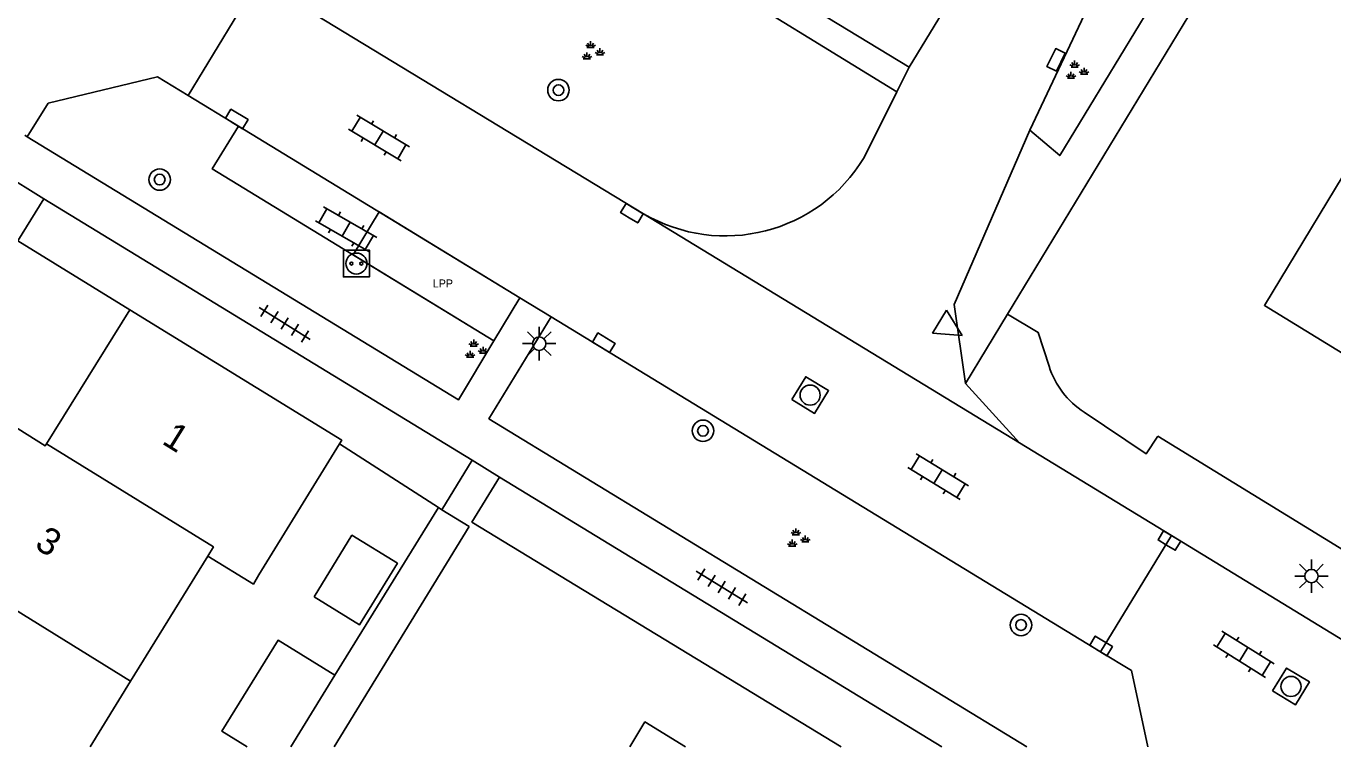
# Model space of a CAD drawing. Extents: x 136000 to 141014, y 402000 to 403500.
# Drawn here: x 137983.69 to 138032.53, y 402000 to 402026.92 of the extents above; entities that cross this region are included whole.
import ezdxf

# ---------------------------------------------------------------- set-up
doc = ezdxf.new("R2010")
doc.units = 0
for name, color, linetype in [('bp-grn-parkeervak', 7, 'Continuous'), ('gg-afsc-erfafscheiding', 7, 'Continuous'), ('gg-afsc-hekwerk', 7, 'Continuous'), ('gg-afsc-muur', 7, 'Continuous'), ('gg-anno-huisnummerreeks BGT', 7, 'Continuous'), ('gg-bbg-gedigitaliseerde bebouwing', 7, 'Continuous'), ('gg-bbg-gedigitaliseerde bijgebouw', 7, 'Continuous'), ('gg-bbg-hoofdgebouw', 7, 'Continuous'), ('gg-bbg-luifel en loopbrug', 7, 'Continuous'), ('gg-bbg-tussenscheiding', 7, 'Continuous'), ('gg-knt-verharding', 7, 'Continuous'), ('gg-knt-verharding nz', 7, 'Continuous'), ('gt-grn-groengrens', 7, 'Continuous'), ('gt-grn-weggrens', 7, 'Continuous'), ('gt-symb-boom', 7, 'Continuous'), ('gt-symb-groenvak', 7, 'Continuous'), ('gt-symb-klinker verharding', 7, 'Continuous'), ('gt-symb-kolk', 7, 'Continuous'), ('gt-symb-laadpunt elektrisch vervoer', 7, 'Continuous'), ('gt-symb-lichtmast', 7, 'Continuous'), ('gt-symb-rioolschacht', 7, 'Continuous'), ('gt-symb-tegel verharding', 7, 'Continuous'), ('gt-symb-waterafsluiter', 7, 'Continuous'), ('kenmerkpunt laadpunt parkeerplaats', 7, 'Continuous')]:
    doc.layers.add(name, color=color, linetype=linetype)

# ---------------------------------------------------------------- blocks, each defined once
blk = doc.blocks.new('gt0-KL1')
at = {"layer": 'gt-symb-klinker verharding'}
for p, q in [((-1.15, 0.3), (1.15, 0.3)), ((-1, -0.3), (-1, 0.3)), ((-0.5, 0.3), (-0.5, 0.45)), ((0, -0.3), (0, 0.3)), ((0.5, 0.3), (0.5, 0.45)), ((1, -0.3), (1, 0.3)), ((-1.15, -0.3), (1.15, -0.3)), ((-0.5, -0.45), (-0.5, -0.3)), ((0.5, -0.45), (0.5, -0.3))]:
    blk.add_line(p, q, dxfattribs=at)
blk = doc.blocks.new('gt0-WAFSL')
at = {"layer": 'gt-symb-waterafsluiter'}
for p, q in [((-0.5, -0.333), (0, 0.667)), ((0, 0.667), (0.5, -0.333)), ((0.5, -0.333), (-0.5, -0.333))]:
    blk.add_line(p, q, dxfattribs=at)
blk = doc.blocks.new('gt0-BOOM')
at = {"layer": 'gt-symb-boom'}
for radius in [0.4, 0.2]:
    blk.add_circle((0, 0), radius, dxfattribs=at)
blk = doc.blocks.new('gt0-KOLK')
at = {"layer": 'gt-symb-kolk'}
blk.add_lwpolyline([(0, 0), (0.375, 0), (0.375, 0.4), (-0.375, 0.4), (-0.375, 0), (0, 0)], dxfattribs=at)
blk = doc.blocks.new('gt0-RS')
at = {"layer": 'gt-symb-rioolschacht'}
blk.add_lwpolyline([(-0.5, -0.5), (0.5, -0.5), (0.5, 0.5), (-0.5, 0.5)], close=True, dxfattribs=at)
blk.add_circle((0, 0), 0.375, dxfattribs=at)
blk = doc.blocks.new('gt0-LMAST')
at = {"layer": 'gt-symb-lichtmast'}
for p, q in [((-0.005, 0.246), (-0.005, 0.621)), ((-0.182, 0.173), (-0.447, 0.438)), ((0.172, 0.173), (0.437, 0.438)), ((-0.255, -0.004), (-0.63, -0.004)), ((-0.182, -0.181), (-0.447, -0.446)), ((-0.005, -0.254), (-0.005, -0.629)), ((0.437, -0.446), (0.172, -0.181)), ((0.245, -0.004), (0.62, -0.004))]:
    blk.add_line(p, q, dxfattribs=at)
blk.add_circle((-0.005, -0.004), 0.25, dxfattribs=at)
blk = doc.blocks.new('gt0-GRVAK')
at = {"layer": 'gt-symb-groenvak'}
for p, q in [((-0.11, 0.189), (-0.228, 0.24)), ((-0.182, 0.153), (0.088, 0.153)), ((-0.091, 0.211), (-0.156, 0.322)), ((-0.047, 0.214), (-0.047, 0.393)), ((-0.004, 0.211), (0.061, 0.322)), ((0.015, 0.189), (0.133, 0.24)), ((0.262, -0.052), (0.197, 0.059)), ((0.305, -0.049), (0.305, 0.13)), ((0.349, -0.052), (0.414, 0.059)), ((-0.245, -0.228), (-0.363, -0.177)), ((-0.318, -0.264), (-0.047, -0.264)), ((-0.226, -0.206), (-0.291, -0.095)), ((-0.183, -0.203), (-0.183, -0.024)), ((-0.139, -0.206), (-0.074, -0.095)), ((-0.12, -0.228), (-0.002, -0.177)), ((0.243, -0.074), (0.125, -0.023)), ((0.17, -0.11), (0.441, -0.11)), ((0.368, -0.074), (0.486, -0.023))]:
    blk.add_line(p, q, dxfattribs=at)
blk = doc.blocks.new('gt0-TEG1')
at = {"layer": 'gt-symb-tegel verharding'}
for p, q in [((-1.125, 0), (1.125, 0)), ((-0.9, -0.25), (-0.9, 0.25)), ((-0.45, -0.25), (-0.45, 0.25)), ((0, -0.25), (0, 0.25)), ((0.45, -0.25), (0.45, 0.25)), ((0.9, -0.25), (0.9, 0.25))]:
    blk.add_line(p, q, dxfattribs=at)
blk = doc.blocks.new('gt0-LEV')
at = {"layer": 'gt-symb-laadpunt elektrisch vervoer'}
blk.add_lwpolyline([(-0.486, 0.501), (0.486, 0.501), (0.486, -0.499), (-0.486, -0.499)], close=True, dxfattribs=at)
for centre, radius in [((0, 0), 0.393), ((-0.186, 0), 0.0566), ((0.186, 0), 0.0566)]:
    blk.add_circle(centre, radius, dxfattribs=at)

msp = doc.modelspace()

# ---------------------------------------------------------------- linework, layer by layer
at = {"layer": 'bp-grn-parkeervak'}
msp.add_lwpolyline([(138002.139, 402016.778), (137996.882, 402019.981), (137995.909, 402018.379), (138001.167, 402015.167), (138002.139, 402016.778)], dxfattribs=at)
at = {"layer": 'gg-afsc-erfafscheiding'}
msp.add_line((137999.101, 402008.936), (137995.236, 402002.672), dxfattribs=at)
at = {"layer": 'gg-afsc-hekwerk'}
for p, q in [((137999.101, 402008.936), (137999.228, 402008.857)), ((137999.228, 402008.857), (138000.251, 402008.226))]:
    msp.add_line(p, q, dxfattribs=at)
at = {"layer": 'gg-afsc-muur'}
for p, q in [((137999.101, 402008.936), (137995.408, 402011.323)), ((137995.211, 402000), (138000.251, 402008.226))]:
    msp.add_line(p, q, dxfattribs=at)
at = {"layer": 'gg-bbg-gedigitaliseerde bebouwing'}
for p, q in [((137995.408, 402011.323), (137992.394, 402006.421)), ((137990.483, 402007.129), (137987.598, 402002.45)), ((137986.087, 402000), (137987.598, 402002.45))]:
    msp.add_line(p, q, dxfattribs=at)
msp.add_lwpolyline([(137992.394, 402006.421), (137992.184, 402006.08), (137990.483, 402007.129)], dxfattribs=at)
at = {"layer": 'gg-bbg-gedigitaliseerde bijgebouw'}
msp.add_line((137993.588, 402000), (137995.236, 402002.672), dxfattribs=at)
for points in [[(137994.453, 402005.609), (137995.87, 402007.907), (137997.572, 402006.857), (137996.155, 402004.559), (137994.453, 402005.609)], [(137991.95, 402000), (137991.008, 402000.581), (137993.108, 402003.985), (137995.236, 402002.672)]]:
    msp.add_lwpolyline(points, dxfattribs=at)
at = {"layer": 'gg-bbg-hoofdgebouw'}
msp.add_line((137984.455, 402011.318), (137987.57, 402016.325), dxfattribs=at)
for points in [[(138033.777, 402022.76), (138029.971, 402016.49), (138035.381, 402013.18), (138034.861, 402012.33), (138041.881, 402008.07), (138043.647, 402010.988)], [(137987.57, 402016.325), (137995.486, 402011.45), (137995.408, 402011.323)], [(137979.657, 402007.348), (137982.717, 402012.299), (137984.41, 402011.246), (137984.455, 402011.318)]]:
    msp.add_lwpolyline(points, dxfattribs=at)
at = {"layer": 'gg-bbg-luifel en loopbrug'}
msp.add_lwpolyline([(138006.252, 402000), (138006.821, 402000.93), (138008.342, 402000)], dxfattribs=at)
at = {"layer": 'gg-bbg-tussenscheiding'}
msp.add_line((137979.657, 402007.348), (137987.598, 402002.45), dxfattribs=at)
msp.add_lwpolyline([(137984.455, 402011.318), (137990.693, 402007.47), (137990.483, 402007.129)], dxfattribs=at)
at = {"layer": 'gg-knt-verharding'}
for p, q in [((138020.373, 402016.159), (138090.381, 402131.47)), ((137989.746, 402024.328), (137992.383, 402028.658)), ((137992.383, 402028.658), (138006.77, 402019.914)), ((138023.731, 402028.379), (138021.202, 402023.041)), ((138016.701, 402025.39), (138017.936, 402027.428)), ((138016.237, 402024.462), (138016.701, 402025.39)), ((137988.599, 402025.027), (137989.746, 402024.328)), ((137989.746, 402024.328), (137991.625, 402023.184)), ((138015.011, 402022.01), (138016.237, 402024.462)), ((137983.737, 402022.793), (137983.648, 402022.852)), ((137982.793, 402021.44), (137984.35, 402020.466)), ((137984.35, 402020.466), (137983.381, 402018.905)), ((137984.35, 402020.466), (138000.358, 402010.705)), ((138001.167, 402015.167), (138002.139, 402016.778)), ((138002.139, 402016.778), (138003.32, 402016.058)), ((138003.32, 402016.058), (138023.843, 402003.554)), ((138018.801, 402013.57), (138020.373, 402016.159)), ((138020.821, 402011.36), (138018.801, 402013.57)), ((138026.496, 402007.896), (138020.821, 402011.36)), ((138000.358, 402010.705), (138001.383, 402010.08)), ((138001.383, 402010.08), (138017.914, 402000)), ((138023.843, 402003.554), (138026.496, 402007.896)), ((138037.725, 402001.042), (138026.496, 402007.896)), ((138023.843, 402003.554), (138025.002, 402002.848)), ((138025.002, 402002.848), (138025.619, 402000))]:
    msp.add_line(p, q, dxfattribs=at)
for points in [[(138016.701, 402025.39), (137993.613, 402039.402), (137987.434, 402031.667)], [(138025.685, 402027.612), (138022.321, 402022.085), (138021.202, 402023.041)], [(137988.599, 402025.027), (137984.522, 402024.04), (137983.737, 402022.793)], [(137991.625, 402023.184), (137990.65, 402021.59), (138001.167, 402015.167)], [(138001.167, 402015.167), (137999.854, 402012.965), (137983.737, 402022.793)], [(138021.202, 402023.041), (138018.38, 402016.528), (138018.801, 402013.57)], [(138003.32, 402016.058), (138000.99, 402012.255), (138021.092, 402000)], [(138020.373, 402016.159), (138021.519, 402015.484), (138021.925, 402014.219)], [(138023.235, 402012.505), (138025.548, 402010.942), (138025.99, 402011.61)]]:
    msp.add_lwpolyline(points, dxfattribs=at)
for centre, radius, start, end in [((138009.828, 402025.141), 6.055, 239.6704, 328.8695), ((138024.908, 402015.141), 3.122, 197.1802, 237.6007)]:
    msp.add_arc(centre, radius, start, end, dxfattribs=at)
at = {"layer": 'gg-knt-verharding nz'}
msp.add_line((137991.625, 402023.184), (138002.139, 402016.778), dxfattribs=at)
at = {"layer": 'gt-grn-groengrens'}
for p, q in [((137987.57, 402016.325), (137983.381, 402018.905)), ((138025.99, 402011.61), (138044.85, 402000)), ((138000.358, 402010.705), (137999.228, 402008.857))]:
    msp.add_line(p, q, dxfattribs=at)
for points in [[(137988.339, 402031.117), (137993.701, 402038.297), (138016.237, 402024.462)], [(138001.383, 402010.08), (138000.354, 402008.397), (138014.151, 402000)]]:
    msp.add_lwpolyline(points, dxfattribs=at)
at = {"layer": 'gt-grn-weggrens'}
msp.add_line((138006.77, 402019.914), (138020.821, 402011.36), dxfattribs=at)

# ---------------------------------------------------------------- block references
at = {"layer": 'gt-symb-boom'}
for p in [(138003.588, 402024.531), (137988.683, 402021.191), (138008.99, 402011.806), (138020.876, 402004.551)]:
    msp.add_blockref('gt0-BOOM', p, dxfattribs=at)
at = {"layer": 'gt-symb-groenvak'}
for p in [(138004.835, 402025.965), (138022.927, 402025.24), (138000.467, 402014.818), (138012.508, 402007.766)]:
    msp.add_blockref('gt0-GRVAK', p, dxfattribs=at)
at = {"layer": 'gt-symb-klinker verharding'}
for p, rotation in [((137996.878, 402022.743), -31.00306752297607), ((137995.653, 402019.34), -29.951082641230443), ((138017.779, 402010.093), -31.337205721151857), ((138029.199, 402003.453), -32.08436154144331)]:
    msp.add_blockref('gt0-KL1', p, dxfattribs=dict(at, rotation=rotation))
at = {"layer": 'gt-symb-kolk'}
for p, rotation in [((138022.368, 402025.573), 64.10085101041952), ((137991.46, 402023.283), -31.337205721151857), ((138006.229, 402019.765), -31.33720572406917), ((138005.177, 402014.926), -31.337205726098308), ((138026.318, 402007.536), -31.33720572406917), ((138023.765, 402003.6), -31.337205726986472)]:
    msp.add_blockref('gt0-KOLK', p, dxfattribs=dict(at, rotation=rotation))
at = {"layer": 'gt-symb-laadpunt elektrisch vervoer'}
msp.add_blockref('gt0-LEV', (137996.037, 402018.054), dxfattribs=at)
at = {"layer": 'gt-symb-lichtmast'}
for p in [(138002.875, 402015.065), (138031.736, 402006.383)]:
    msp.add_blockref('gt0-LMAST', p, dxfattribs=at)
at = {"layer": 'gt-symb-rioolschacht'}
for p, rotation in [((138012.995, 402013.14), -31.337205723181), ((138030.966, 402002.256), -31.337205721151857)]:
    msp.add_blockref('gt0-RS', p, dxfattribs=dict(at, rotation=rotation))
at = {"layer": 'gt-symb-tegel verharding'}
for p, rotation in [((137993.357, 402015.812), 147.78810263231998), ((138009.692, 402005.97), 148.45632658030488)]:
    msp.add_blockref('gt0-TEG1', p, dxfattribs=dict(at, rotation=rotation))
at = {"layer": 'gt-symb-waterafsluiter', "rotation": -121.2584853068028}
msp.add_blockref('gt0-WAFSL', (138018.111, 402015.709), dxfattribs=at)

# ---------------------------------------------------------------- texts
at = {"layer": 'gg-anno-huisnummerreeks BGT'}
for s, rotation, p in [('1', 328.1, (137988.727, 402011.348)), ('3', 328.3, (137983.965, 402007.45))]:
    msp.add_text(s, height=1, rotation=rotation, dxfattribs=at).set_placement(p)
at = {"layer": 'kenmerkpunt laadpunt parkeerplaats'}
msp.add_text('LPP', height=0.3, dxfattribs=at).set_placement((137998.89, 402017.16))

doc.saveas('drawing.dxf')
